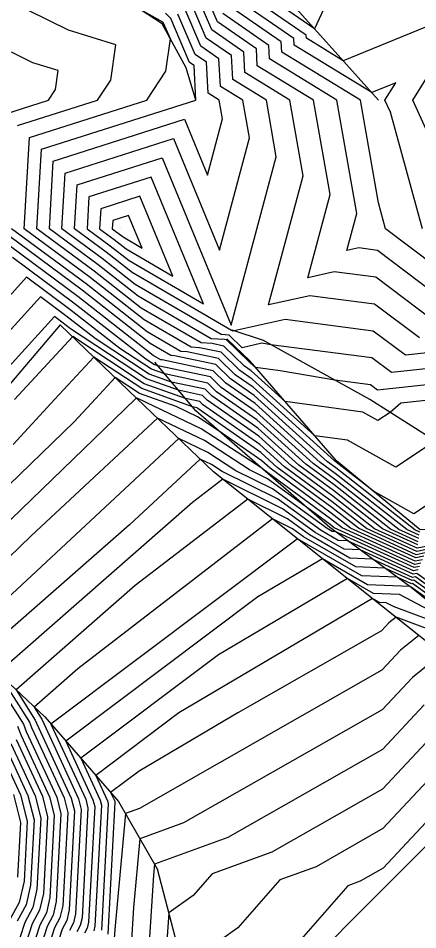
# Model space of a CAD drawing. Extents: x 2188792 to 2191981, y 386090 to 389710.
# Drawn here: x 2191332.3 to 2191363.3, y 389115.8 to 389186.7 of the extents above; entities that cross this region are included whole.
import ezdxf

# ---------------------------------------------------------------- set-up
doc = ezdxf.new("R2010")
doc.units = 0
for name, color, linetype in [('DTM Contours Major', 7, 'Continuous'), ('DTM Contours Minor', 7, 'Continuous'), ('Exist DTM QL2 LIDAR Elevation Point', 7, 'Continuous'), ('PH Exist DTM Breakline', 7, 'Continuous')]:
    doc.layers.add(name, color=color, linetype=linetype)

msp = doc.modelspace()

# ---------------------------------------------------------------- linework, layer by layer
at = {"layer": 'DTM Contours Major'}
for points in [[(2191363.666, 389170.311), (2191361.167, 389179.382), (2191360.741, 389180.312), (2191361.581, 389181.656), (2191359.714, 389180.893), (2191353.687, 389184.578), (2191353.661, 389185.092), (2191349.02, 389188.31)], [(2191373.396, 389161.675), (2191362.324, 389160.477), (2191359.831, 389162.36), (2191352.999, 389163.256), (2191349.035, 389162.38), (2191348.914, 389162.352), (2191348.851, 389162.413), (2191348.813, 389162.415), (2191341.099, 389166.912), (2191339.083, 389168.488), (2191336.629, 389170.311), (2191336.829, 389173.716), (2191343.442, 389175.828), (2191348.804, 389162.821), (2191352.303, 389175.903), (2191351.53, 389180.312), (2191348.913, 389181.912), (2191348.818, 389183.78), (2191346.865, 389185.134), (2191345.765, 389187.699)], [(2191332.215, 389178.33), (2191338.423, 389180.312), (2191339.44, 389181.848), (2191339.834, 389184.61), (2191336.153, 389185.742), (2191333.057, 389187.275)], [(2191368.157, 389151.597), (2191362.991, 389148.15), (2191359.841, 389149.905), (2191356.96, 389152.158), (2191356.821, 389152.26), (2191350.504, 389157.994), (2191349.116, 389158.966), (2191347.802, 389160.233), (2191345.377, 389160.748), (2191344.897, 389160.776), (2191342.269, 389162.308), (2191337.524, 389166.02), (2191331.744, 389170.311)], [(2191363.287, 389145.733), (2191360.557, 389146.979), (2191356.74, 389149.963), (2191354.04, 389151.944), (2191350.876, 389154.817), (2191347.306, 389157.319), (2191346.767, 389157.839), (2191344.174, 389158.39), (2191342.42, 389159.02), (2191338.236, 389161.774), (2191335.964, 389163.552), (2191333.986, 389165.02), (2191330.445, 389161.124)], [(2191363.646, 389144.59), (2191363.088, 389144.475), (2191357.428, 389147.058), (2191356.52, 389147.768), (2191351.26, 389151.629), (2191351.247, 389151.641), (2191351.176, 389151.691), (2191346.454, 389154.768), (2191341.547, 389157.116), (2191341.481, 389157.139), (2191341.438, 389157.168), (2191341.402, 389157.13), (2191341.364, 389157.088), (2191326.807, 389143.011)], [(2191364.968, 389141.917), (2191363.103, 389143.26), (2191362.89, 389143.216), (2191359.769, 389144.641), (2191358.022, 389144.712), (2191354.871, 389146.531), (2191353.177, 389147.763), (2191350.078, 389149.298), (2191341.351, 389142.578), (2191332.094, 389134.464), (2191333.586, 389132.115), (2191333.686, 389131.871), (2191336.38, 389126.044), (2191336.628, 389125.059), (2191336.212, 389117.379), (2191336.027, 389116.552), (2191335.661, 389115.879), (2191334.059, 389110.882)], [(2191365.623, 389139.371), (2191361.465, 389140.921), (2191360.846, 389141.244), (2191360.305, 389141.266), (2191359.761, 389141.58), (2191344.73, 389132.674), (2191338.279, 389127.821), (2191339.188, 389125.854), (2191339.246, 389125.624), (2191338.714, 389115.789)], [(2191364.687, 389131.188), (2191360.557, 389126.76), (2191351.96, 389121.859), (2191347.314, 389120.174), (2191345.856, 389118.5), (2191343.946, 389117.138), (2191343.708, 389113.474)], [(2191331.689, 389130.306), (2191333.571, 389126.235), (2191334.009, 389124.494), (2191333.71, 389118.968), (2191333.393, 389117.554), (2191332.768, 389116.401), (2191331.614, 389112.803)]]:
    msp.add_lwpolyline(points, dxfattribs=at)
at = {"layer": 'DTM Contours Minor'}
for points in [[(2191365.132, 389175.416), (2191362.894, 389180.312), (2191367.314, 389187.389), (2191357.486, 389183.372), (2191354.641, 389185.112), (2191354.629, 389185.354), (2191349.451, 389188.946)], [(2191356.32, 389188.15), (2191355.259, 389185.851), (2191349.882, 389189.581)], [(2191364.496, 389163.176), (2191360.044, 389166.538), (2191356.802, 389166.963), (2191354.745, 389166.509), (2191356.472, 389172.964), (2191355.184, 389180.312), (2191350.823, 389182.978), (2191350.755, 389184.304), (2191347.727, 389186.405), (2191346.871, 389188.401)], [(2191363.41, 389161.826), (2191359.938, 389164.449), (2191354.901, 389165.109), (2191351.705, 389164.403), (2191354.387, 389174.434), (2191353.357, 389180.312), (2191349.868, 389182.445), (2191349.787, 389184.042), (2191347.296, 389185.769), (2191346.318, 389188.05)], [(2191366.668, 389165.875), (2191360.794, 389170.311), (2191360.237, 389172.333), (2191358.838, 389180.312), (2191352.732, 389184.045), (2191352.692, 389184.829), (2191348.589, 389187.675)], [(2191364.654, 389153.815), (2191361.593, 389151.773), (2191357.835, 389153.867), (2191355.294, 389154.213), (2191350.43, 389158.629), (2191349.478, 389159.296), (2191348.009, 389160.711), (2191346.346, 389161.065), (2191345.68, 389161.104), (2191342.035, 389163.229), (2191337.836, 389166.514), (2191332.721, 389170.311), (2191333.138, 389177.407), (2191342.236, 389180.312), (2191343.727, 389182.564), (2191344.083, 389185.06), (2191343.553, 389186.296), (2191343.487, 389186.364), (2191341.604, 389187.442)], [(2191374.697, 389158.121), (2191361.962, 389156.742), (2191361.151, 389156.034), (2191360.195, 389155.396), (2191359.021, 389156.05), (2191352.991, 389156.872), (2191350.356, 389159.264), (2191349.84, 389159.626), (2191348.216, 389161.19), (2191347.315, 389161.382), (2191346.463, 389161.432), (2191341.801, 389164.149), (2191338.147, 389167.007), (2191333.698, 389170.311), (2191334.061, 389176.485), (2191346.049, 389180.312), (2191345.913, 389182.993), (2191345.572, 389183.229), (2191344.106, 389186.647), (2191343.691, 389187.073)], [(2191374.263, 389159.306), (2191360.152, 389157.778), (2191359.618, 389158.182), (2191356.85, 389158.545), (2191352.591, 389159.272), (2191350.687, 389159.531), (2191350.282, 389159.899), (2191350.202, 389159.955), (2191348.423, 389161.669), (2191348.285, 389161.698), (2191347.247, 389161.76), (2191341.567, 389165.07), (2191338.459, 389167.501), (2191334.675, 389170.311), (2191334.984, 389175.562), (2191345.18, 389178.817), (2191346.967, 389174.481), (2191348.134, 389178.842), (2191347.876, 389180.312), (2191347.004, 389180.845), (2191346.881, 389183.255), (2191346.003, 389183.864), (2191344.659, 389186.997)], [(2191373.83, 389160.49), (2191361.238, 389159.128), (2191359.724, 389160.271), (2191351.884, 389161.299), (2191351.187, 389161.418), (2191349.659, 389161.067), (2191348.636, 389162.052), (2191348.03, 389162.087), (2191341.333, 389165.991), (2191338.771, 389167.995), (2191335.652, 389170.311), (2191335.906, 389174.639), (2191344.311, 389177.322), (2191347.886, 389168.651), (2191350.218, 389177.373), (2191349.703, 389180.312), (2191347.959, 389181.378), (2191347.85, 389183.517), (2191346.434, 389184.499), (2191345.212, 389187.348)], [(2191365.582, 389164.525), (2191360.151, 389168.627), (2191358.704, 389168.817), (2191357.786, 389168.614), (2191358.556, 389171.495), (2191357.011, 389180.312), (2191351.777, 389183.512), (2191351.724, 389184.567), (2191348.158, 389187.04)], [(2191331.293, 389179.253), (2191334.609, 389180.312), (2191335.153, 389181.133), (2191335.364, 389182.609), (2191333.397, 389183.213), (2191331.742, 389184.032)], [(2191346.641, 389164.466), (2191342.573, 389174.333), (2191337.752, 389172.794), (2191337.606, 389170.311), (2191339.395, 389168.982), (2191340.865, 389167.833), (2191346.641, 389164.466)], [(2191344.26, 389166.638), (2191341.704, 389172.838), (2191338.674, 389171.871), (2191338.583, 389170.311), (2191339.707, 389169.476), (2191340.631, 389168.754), (2191344.26, 389166.638)], [(2191341.88, 389168.81), (2191340.835, 389171.344), (2191339.597, 389170.948), (2191339.56, 389170.311), (2191340.019, 389169.97), (2191340.396, 389169.674), (2191341.88, 389168.81)], [(2191363.445, 389146.74), (2191363.061, 389146.915), (2191356.916, 389151.719), (2191356.265, 389152.197), (2191350.579, 389157.358), (2191348.754, 389158.637), (2191347.595, 389159.754), (2191344.408, 389160.431), (2191344.113, 389160.448), (2191342.504, 389161.387), (2191337.212, 389165.526), (2191330.767, 389170.311)], [(2191363.406, 389146.488), (2191362.435, 389146.931), (2191356.872, 389151.28), (2191355.708, 389152.133), (2191350.653, 389156.723), (2191348.392, 389158.307), (2191347.388, 389159.275), (2191343.438, 389160.114), (2191343.33, 389160.121), (2191342.738, 389160.466), (2191336.9, 389165.033), (2191330.727, 389169.615)], [(2191363.366, 389146.236), (2191361.809, 389146.947), (2191356.828, 389150.841), (2191355.152, 389152.07), (2191350.727, 389156.088), (2191348.03, 389157.978), (2191347.181, 389158.796), (2191343.099, 389159.664), (2191342.796, 389159.773), (2191342.073, 389160.248), (2191336.588, 389164.539), (2191331.813, 389168.083)], [(2191363.326, 389145.985), (2191361.183, 389146.963), (2191356.784, 389150.402), (2191354.596, 389152.007), (2191350.801, 389155.453), (2191347.668, 389157.648), (2191346.974, 389158.317), (2191343.636, 389159.027), (2191342.608, 389159.396), (2191340.154, 389161.011), (2191336.276, 389164.045), (2191332.9, 389166.552), (2191330.384, 389163.783)], [(2191364.079, 389145.653), (2191363.247, 389145.481), (2191359.931, 389146.995), (2191356.696, 389149.524), (2191353.484, 389151.881), (2191350.95, 389154.182), (2191346.944, 389156.989), (2191346.56, 389157.36), (2191344.711, 389157.753), (2191342.232, 389158.644), (2191336.317, 389162.537), (2191335.652, 389163.058), (2191335.073, 389163.488), (2191330.506, 389158.464)], [(2191363.971, 389145.387), (2191363.207, 389145.23), (2191359.305, 389147.011), (2191356.652, 389149.085), (2191352.928, 389151.818), (2191351.024, 389153.547), (2191346.582, 389156.66), (2191346.353, 389156.881), (2191345.249, 389157.116), (2191342.045, 389158.268), (2191336.489, 389161.925), (2191331.97, 389157.03)], [(2191363.863, 389145.121), (2191363.168, 389144.978), (2191358.68, 389147.027), (2191356.608, 389148.646), (2191352.372, 389151.755), (2191351.098, 389152.911), (2191346.22, 389156.33), (2191346.145, 389156.402), (2191345.786, 389156.479), (2191341.857, 389157.892), (2191338.139, 389160.339), (2191335.114, 389157.063), (2191331.854, 389153.532)], [(2191399.55, 389157.754), (2191397.434, 389159.982), (2191399.22, 389158.089), (2191399.036, 389158.166), (2191399.375, 389157.728), (2191393.006, 389151.729), (2191392.83, 389151.474), (2191386.714, 389145.658), (2191386.146, 389145.741), (2191385.762, 389145.361), (2191380.057, 389140.142), (2191378.886, 389139.135), (2191379.048, 389138.679), (2191373.169, 389133.167), (2191372.203, 389132.844), (2191367.172, 389127.481), (2191366.507, 389126.946), (2191360.594, 389120.607), (2191358.816, 389119.593), (2191357.855, 389119.245), (2191352.787, 389113.428)], [(2191363.754, 389144.856), (2191363.128, 389144.726), (2191358.054, 389147.042), (2191356.564, 389148.207), (2191351.816, 389151.692), (2191351.173, 389152.276), (2191347.795, 389154.643), (2191346.185, 389155.693), (2191344.512, 389156.493), (2191341.669, 389157.516), (2191339.788, 389158.754), (2191338.258, 389157.096), (2191336.609, 389155.31), (2191326.43, 389145.467)], [(2191363.537, 389144.324), (2191363.049, 389144.223), (2191356.802, 389147.074), (2191356.476, 389147.329), (2191354.556, 389148.738), (2191351.627, 389150.868), (2191350.214, 389151.568), (2191346.723, 389153.843), (2191343.087, 389155.583), (2191333.272, 389146.443), (2191327.183, 389140.555)], [(2191363.429, 389144.058), (2191363.009, 389143.971), (2191356.875, 389146.771), (2191356.652, 389146.78), (2191356.249, 389147.013), (2191352.015, 389150.091), (2191349.157, 389151.507), (2191346.992, 389152.918), (2191344.737, 389153.997), (2191330.603, 389140.836)], [(2191363.32, 389143.792), (2191362.969, 389143.72), (2191357.84, 389146.061), (2191357.108, 389146.091), (2191355.79, 389146.852), (2191352.402, 389149.315), (2191348.1, 389151.446), (2191347.261, 389151.993), (2191346.386, 389152.412), (2191340.906, 389147.308), (2191329.282, 389137.118), (2191332.662, 389131.798), (2191332.887, 389131.245), (2191335.256, 389126.12), (2191335.58, 389124.833), (2191335.211, 389118.015), (2191334.973, 389116.953), (2191334.504, 389116.088), (2191333.081, 389111.651)], [(2191364.942, 389142.28), (2191363.212, 389143.526), (2191362.929, 389143.468), (2191358.804, 389145.351), (2191357.565, 389145.402), (2191355.33, 389146.692), (2191352.789, 389148.539), (2191348.141, 389150.841), (2191345.8, 389149.039), (2191330.688, 389135.791), (2191333.124, 389131.957), (2191333.286, 389131.558), (2191335.818, 389126.082), (2191336.104, 389124.946), (2191335.712, 389117.697), (2191335.5, 389116.752), (2191335.083, 389115.983), (2191333.57, 389111.266)], [(2191364.994, 389141.554), (2191362.995, 389142.995), (2191362.85, 389142.965), (2191360.733, 389143.931), (2191358.478, 389144.023), (2191354.411, 389146.371), (2191353.564, 389146.987), (2191352.014, 389147.754), (2191336.901, 389136.118), (2191333.5, 389133.137), (2191334.049, 389132.274), (2191334.085, 389132.184), (2191336.941, 389126.006), (2191337.151, 389125.172), (2191336.713, 389117.061), (2191336.553, 389116.352), (2191336.24, 389115.774)], [(2191365.02, 389141.192), (2191362.887, 389142.729), (2191362.81, 389142.713), (2191361.698, 389143.221), (2191358.935, 389143.334), (2191353.952, 389146.21), (2191353.952, 389146.21), (2191353.951, 389146.211), (2191353.928, 389146.193), (2191334.803, 389131.809), (2191337.503, 389125.968), (2191337.675, 389125.285), (2191337.213, 389116.743), (2191337.08, 389116.151), (2191336.819, 389115.669)], [(2191365.046, 389140.829), (2191362.778, 389142.463), (2191362.771, 389142.461), (2191362.662, 389142.511), (2191359.391, 389142.645), (2191355.887, 389144.667), (2191350.879, 389141.7), (2191335.961, 389130.48), (2191338.065, 389125.93), (2191338.199, 389125.398), (2191337.713, 389116.425), (2191337.607, 389115.951), (2191337.398, 389115.565)], [(2191364.166, 389140.67), (2191361.861, 389141.873), (2191359.848, 389141.955), (2191357.824, 389143.124), (2191347.805, 389137.187), (2191337.12, 389129.15), (2191338.627, 389125.892), (2191338.723, 389125.511), (2191338.214, 389116.107), (2191338.134, 389115.751)], [(2191366.043, 389138.458), (2191361.599, 389140.115), (2191361.048, 389139.672), (2191360.484, 389139.067), (2191349.303, 389132.692), (2191341.656, 389128.161), (2191339.437, 389126.492), (2191339.75, 389125.816), (2191339.77, 389125.736), (2191339.215, 389115.471)], [(2191363.379, 389138.695), (2191361.958, 389137.551), (2191360.502, 389135.99), (2191341.676, 389125.257), (2191340.582, 389124.86), (2191339.752, 389115.835), (2191339.715, 389115.154)], [(2191365.16, 389137.275), (2191362.868, 389135.43), (2191360.521, 389132.914), (2191345.104, 389124.124), (2191341.71, 389122.893), (2191341.22, 389117.565), (2191341.028, 389114.599)], [(2191363.777, 389133.309), (2191360.539, 389129.837), (2191348.532, 389122.991), (2191342.838, 389120.927), (2191342.759, 389120.069), (2191342.368, 389114.037)], [(2191332.2, 389131.64), (2191332.487, 389130.932), (2191334.695, 389126.158), (2191335.056, 389124.72), (2191334.711, 389118.333), (2191334.446, 389117.153), (2191333.925, 389116.192), (2191332.592, 389112.035), (2191331.045, 389110.539)], [(2191332.088, 389130.619), (2191334.133, 389126.197), (2191334.533, 389124.607), (2191334.21, 389118.651), (2191333.919, 389117.354), (2191333.346, 389116.297), (2191332.103, 389112.419)], [(2191330.89, 389129.68), (2191332.448, 389126.311), (2191332.961, 389124.269), (2191332.709, 389119.604), (2191332.339, 389117.955), (2191331.61, 389116.611)], [(2191331.289, 389129.993), (2191333.009, 389126.273), (2191333.485, 389124.382), (2191333.209, 389119.286), (2191332.866, 389117.754), (2191332.189, 389116.506)], [(2191365.597, 389129.067), (2191360.576, 389123.684), (2191355.388, 389120.726), (2191352.585, 389119.709), (2191349.322, 389115.964), (2191345.049, 389112.916)], [(2191331.886, 389126.349), (2191332.438, 389124.156), (2191332.209, 389119.922)]]:
    msp.add_lwpolyline(points, dxfattribs=at)
at = {"layer": 'Exist DTM QL2 LIDAR Elevation Point'}
for p, q in [((2191340.235, 389170.311), (2191340.235, 389170.311)), ((2191360.237, 389170.311), (2191360.237, 389170.311))]:
    msp.add_line(p, q, dxfattribs=at)
at = {"layer": 'PH Exist DTM Breakline'}
for points in [[(2191330.234, 389204.694), (2191331.035, 389204.145), (2191335.868, 389201.596), (2191346.042, 389195.229), (2191350.753, 389190.865), (2191355.495, 389185.589), (2191360.237, 389180.312)], [(2191346.049, 389180.312), (2191345.3, 389182.826), (2191343.447, 389186.228), (2191339.511, 389188.821), (2191334.853, 389191.707), (2191328.599, 389195.638), (2191322.345, 389199.57), (2191320.233, 389200.313), (2191314.127, 389200.923), (2191307.179, 389200.618), (2191300.231, 389200.313)], [(2191397.544, 389159.382), (2191397.077, 389160.311), (2191386.882, 389164.223), (2191383.678, 389162.204), (2191379.999, 389158.939), (2191375.834, 389155.012), (2191372.206, 389151.514), (2191368.457, 389148.162), (2191364.608, 389146.948), (2191363.472, 389146.905), (2191356.972, 389152.277), (2191350.268, 389160.015), (2191348.461, 389161.756)], [(2191373.623, 389132.063), (2191367.415, 389135.477), (2191360.473, 389141.013), (2191353.952, 389146.21), (2191347.431, 389151.407), (2191341.477, 389157.13), (2191335.523, 389162.853), (2191330.539, 389157.015), (2191325.555, 389151.176), (2191320.572, 389145.338), (2191327.444, 389138.852), (2191334.317, 389132.366), (2191340.045, 389125.796), (2191343.055, 389120.549), (2191345.05, 389112.911), (2191347.584, 389105.942)], [(2191369.361, 389150.834), (2191359.56, 389157.042), (2191351.316, 389161.614), (2191348.865, 389162.437)], [(2191368.951, 389141.194), (2191365.063, 389140.587), (2191362.766, 389142.434), (2191356.451, 389147.083), (2191351.248, 389151.627), (2191346.046, 389156.171), (2191342.874, 389159.93)], [(2191316.074, 389075.221), (2191322.376, 389081.365), (2191328.678, 389087.509), (2191334.98, 389093.654), (2191341.282, 389099.798), (2191347.584, 389105.942), (2191354.094, 389112.472), (2191360.603, 389119.003), (2191367.113, 389125.533), (2191373.623, 389132.063), (2191380.104, 389138.484), (2191386.586, 389144.905), (2191393.068, 389151.326), (2191399.549, 389157.747)]]:
    msp.add_lwpolyline(points, dxfattribs=at)

doc.saveas('drawing.dxf')
